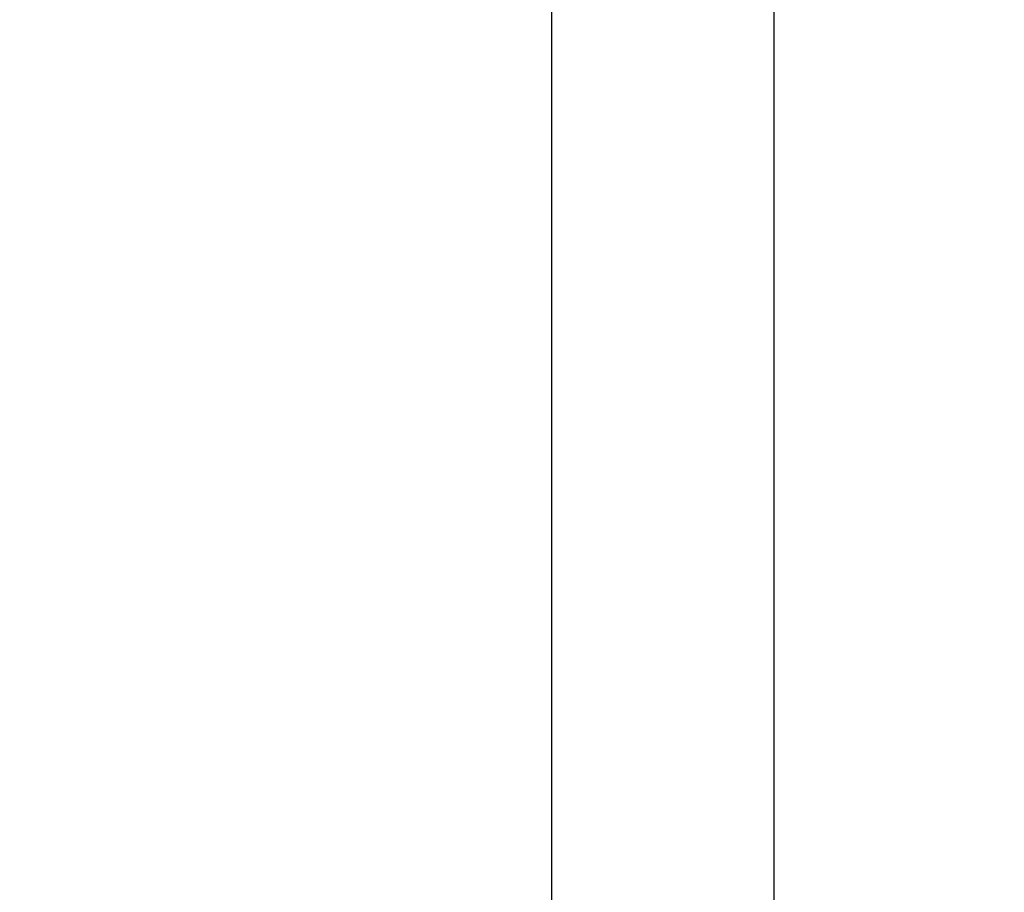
# Model space of a CAD drawing. Header units: inches. Extents: x 36 to 1719, y -84 to 1122.
# Tile 490 of 550: x 877 to 895, y 844 to 859. Entities that reach past the tile are written whole.
import ezdxf

# ---------------------------------------------------------------- set-up
doc = ezdxf.new("R2010")
doc.units = ezdxf.units.IN
doc.header["$LTSCALE"] = 48
doc.header["$MEASUREMENT"] = 0
doc.layers.add('Dimension (ANSI)', color=7, linetype='Continuous', lineweight=25)
doc.layers.add('Visible (ANSI)', color=7, linetype='Continuous', lineweight=30)
doc.styles.add('Note Text (ANSI)', font='tahoma.ttf')
doc.dimstyles.new('Architectural (ANSI)', dxfattribs={"dimscale": 48, "dimtxt": 0.125, "dimasz": 0.098425, "dimexe": 0.125, "dimexo": 0.0625, "dimgap": 0.031496, "dimtad": 0, "dimtih": 1, "dimtoh": 1, "dimdec": 4, "dimrnd": 1e-08, "dimzin": 3, "dimdsep": 46, "dimlunit": 4, "dimtxsty": 'Note Text (ANSI)', "dimcen": 0.09, "dimdle": 0.393701, "dimclrd": 256, "dimclre": 256, "dimclrt": 256, "dimadec": 0, "dimazin": 3, "dimtfac": 0.96, "dimtofl": 0, "dimtmove": 0, "dimatfit": 3, "dimfxl": 1, "dimfrac": 2, "dimtolj": 1, "dimtzin": 12, "dimlwd": -1, "dimlwe": -1, "dimarcsym": 0})

# ---------------------------------------------------------------- blocks, each defined once
blk = doc.blocks.new('*D15')
at = {"layer": 'Defpoints', "color": 0, "transparency": 16777216}
for p in [(1025.918, 851.171), (748.918, 837.215), (1025.918, 740.031)]:
    blk.add_point(p, dxfattribs=at)
at = {"layer": 'Dimension (ANSI)', "transparency": 16777216}
for p, q in [((1025.918, 848.171), (1025.918, 734.031)), ((748.918, 834.215), (748.918, 734.031)), ((753.642, 740.031), (875.572, 740.031)), ((1021.193, 740.031), (899.263, 740.031))]:
    blk.add_line(p, q, dxfattribs=at)
for points in [[(753.642, 740.818), (753.642, 739.243), (748.918, 740.031)], [(1021.193, 740.818), (1021.193, 739.243), (1025.918, 740.031)]]:
    blk.add_solid(points, dxfattribs=at)
at = {"layer": 'Dimension (ANSI)', "transparency": 16777216, "insert": (877.084, 743.156), "char_height": 6, "attachment_point": 1, "style": 'Note Text (ANSI)'}
blk.add_mtext('\\A1;23\'-1"', dxfattribs=at)

msp = doc.modelspace()

# ---------------------------------------------------------------- linework, layer by layer
at = {"layer": 'Visible (ANSI)'}
for p, q in [((886.41768, 886.9914), (886.41768, 770.9914)), ((890.41768, 770.9914), (890.41768, 886.9914))]:
    msp.add_line(p, q, dxfattribs=at)

# ---------------------------------------------------------------- dimensions: what is measured, and where the dimension line sits
at = {"layer": 'Dimension (ANSI)'}
dim = msp.add_linear_dim(base=(1025.91768, 740.03077), p1=(748.91768, 837.2154), p2=(1025.91768, 851.17131), dimstyle='Architectural (ANSI)', override={"dimgap": 0.031496, "dimtih": 0, "dimtoh": 0, "dimdec": 4, "dimlfac": 1, "dimtol": 0, "dimlim": 0, "dimtp": 0, "dimtm": 0, "dimtdec": 2, "dimatfit": 1}, dxfattribs=at)
dim.commit()
dim.dimension.update_dxf_attribs({"geometry": '*D15', "text_midpoint": (887.41768, 740.03077), "dimtype": 160})

doc.saveas('drawing.dxf')
